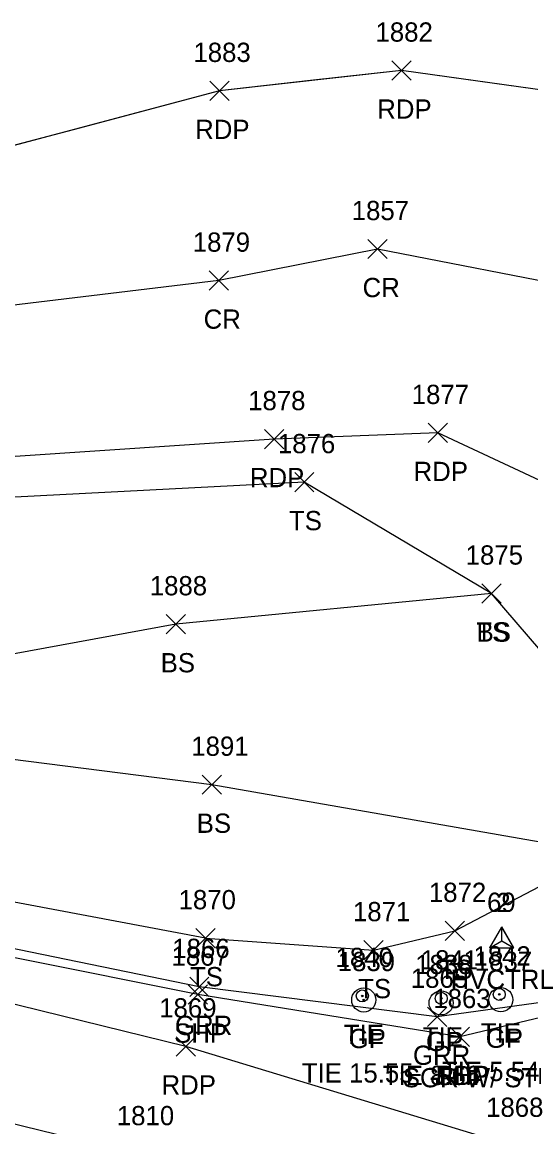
# Model space of a CAD drawing. Extents: x 49137 to 50946, y 9590 to 10709.
# Drawn here: x 50596 to 50648.8, y 10048.6 to 10163.3 of the extents above; entities that cross this region are included whole.
import ezdxf

# ---------------------------------------------------------------- set-up
doc = ezdxf.new("R2010")
doc.units = 0
for name, color, linetype in [('C_A', 7, 'Continuous'), ('C_C', 7, 'Continuous'), ('C_I', 7, 'Continuous'), ('CBP', 7, 'Continuous'), ('CPSM', 7, 'Continuous'), ('L_A', 7, 'Continuous'), ('L_I', 7, 'Continuous'), ('L_TIC', 7, 'Continuous'), ('LELB', 7, 'Continuous'), ('LSOGP', 7, 'Continuous'), ('P_A', 7, 'Continuous'), ('P_I', 7, 'Continuous'), ('P_TIC', 7, 'Continuous'), ('PET', 7, 'Continuous'), ('PRC', 7, 'Continuous'), ('PSP', 7, 'Continuous'), ('R_A', 7, 'Continuous'), ('R_C', 7, 'Continuous'), ('R_I', 7, 'Continuous'), ('R_TIC', 7, 'Continuous'), ('RGP', 7, 'Continuous'), ('RGR', 7, 'Continuous')]:
    doc.layers.add(name, color=color, linetype=linetype)

msp = doc.modelspace()

# ---------------------------------------------------------------- linework, layer by layer
at = {"layer": 'CBP'}
for centre, radius in [((50645.54, 10062.33), 0.625), ((50631.32, 10062.17), 0.625), ((50631.32, 10062.17), 0.0833), ((50639.51, 10061.92), 0.625), ((50639.51, 10061.92), 0.0833), ((50645.54, 10062.33), 0.0833)]:
    msp.add_circle(centre, radius, dxfattribs=at)
at = {"layer": 'CPSM'}
for p, q in [((50644.54, 10067.18), (50645.79, 10069.34)), ((50644.54, 10067.15), (50645.79, 10069.32)), ((50647.04, 10067.18), (50645.79, 10069.34)), ((50645.79, 10067.9), (50645.79, 10069.34)), ((50647.04, 10067.15), (50645.79, 10069.32)), ((50645.79, 10067.88), (50645.79, 10069.32)), ((50644.54, 10067.18), (50645.79, 10067.9)), ((50644.54, 10067.15), (50645.79, 10067.88)), ((50645.79, 10067.9), (50645.79, 10067.9)), ((50645.79, 10067.9), (50647.04, 10067.18)), ((50645.79, 10067.88), (50645.79, 10067.88)), ((50645.79, 10067.88), (50647.04, 10067.15)), ((50644.54, 10067.18), (50647.04, 10067.18)), ((50644.54, 10067.15), (50647.04, 10067.15))]:
    msp.add_line(p, q, dxfattribs=at)
at = {"layer": 'L_TIC'}
for points in [[(50624.3, 10114.54), (50626.3, 10116.54)], [(50626.3, 10114.54), (50624.3, 10116.54)], [(50643.74, 10102.97), (50645.74, 10104.97)], [(50645.74, 10102.97), (50643.74, 10104.97)], [(50643.74, 10102.97), (50645.74, 10104.97)], [(50645.74, 10102.97), (50643.74, 10104.97)], [(50610.95, 10099.78), (50612.95, 10101.78)], [(50612.95, 10099.78), (50610.95, 10101.78)], [(50614.69, 10083.11), (50616.69, 10085.11)], [(50616.69, 10083.11), (50614.69, 10085.11)], [(50639.92, 10067.93), (50641.92, 10069.93)], [(50641.92, 10067.93), (50639.92, 10069.93)], [(50614.03, 10067.17), (50616.03, 10069.17)], [(50616.03, 10067.17), (50614.03, 10069.17)], [(50614.03, 10067.17), (50616.03, 10069.17)], [(50616.03, 10067.17), (50614.03, 10069.17)], [(50631.48, 10065.93), (50633.48, 10067.93)], [(50633.48, 10065.93), (50631.48, 10067.93)]]:
    msp.add_lwpolyline(points, dxfattribs=at)
at = {"layer": 'LELB'}
for points in [[(50644.74, 10103.97), (50611.95, 10100.78), (50591.59, 10097.05), (50585.39, 10096.69), (50579.07, 10095.78), (50533.17, 10102.58), (50499.54, 10106.39), (50453.77, 10106.95), (50403.46, 10111.12), (50360.87, 10113.77), (50329.07, 10115.48), (50280.62, 10115.79), (50236.61, 10117.17), (50191.06, 10116.35), (50147.05, 10116.34), (50114.68, 10115.11), (50083.47, 10115.05), (50044.28, 10110), (50029.63, 10109.76), (50016.5, 10101.02), (50008.23, 10092.1), (50002.09, 10081.32)], [(50615.03, 10068.17), (50632.48, 10066.93), (50640.92, 10068.93), (50656.33, 10076.99), (50654.98, 10092.07), (50644.74, 10103.97), (50625.3, 10115.54), (50585.86, 10113.5), (50533.21, 10111.61), (50454.37, 10111.29)], [(50656.33, 10076.99), (50615.69, 10084.11), (50585.23, 10087.97), (50578.18, 10088.24), (50532.06, 10091.89), (50499.01, 10096.85), (50452.63, 10097.84), (50403.29, 10103.36), (50360.44, 10105.85), (50327.92, 10107.02), (50280.05, 10107.28), (50236.47, 10108.2), (50190.71, 10107.88), (50147.64, 10108.13), (50115.13, 10105.8), (50083.07, 10105.28), (50046.19, 10099.87), (50032.18, 10100.38), (50021.32, 10094.18), (50013.13, 10086.72), (50006.19, 10078.9), (50001.56, 10073.09), (49999.89, 10073.29), (50002.09, 10081.32)], [(50615.03, 10068.17), (50578.07, 10075.14), (50530.62, 10084.16), (50497.71, 10089.44), (50451.16, 10095.47)]]:
    msp.add_lwpolyline(points, dxfattribs=at)
at = {"layer": 'LSOGP'}
msp.add_lwpolyline([(50651.76, 10156.01), (50643.57, 10157.15), (50635.39, 10158.29), (50625.94, 10157.24), (50616.49, 10156.18), (50609.23, 10154.25), (50601.97, 10152.32), (50594.72, 10150.39), (50587.46, 10148.46), (50580.48, 10146.85), (50573.5, 10145.23), (50560.2, 10151.09), (50545.85, 10154.09), (50543.48, 10152.25), (50541.21, 10152.05), (50541.46, 10150.45), (50541.01, 10148.7), (50531.39, 10150.07), (50521.76, 10151.44), (50512.14, 10152.81), (50502.51, 10154.17), (50496.81, 10155.08), (50491.1, 10155.98)], dxfattribs=at)
at = {"layer": 'P_TIC'}
for points in [[(50634.39, 10157.29), (50636.39, 10159.29)], [(50636.39, 10157.29), (50634.39, 10159.29)], [(50615.49, 10155.18), (50617.49, 10157.18)], [(50617.49, 10155.18), (50615.49, 10157.18)], [(50631.91, 10138.75), (50633.91, 10140.75)], [(50633.91, 10138.75), (50631.91, 10140.75)], [(50615.42, 10135.47), (50617.42, 10137.47)], [(50617.42, 10135.47), (50615.42, 10137.47)], [(50638.15, 10119.65), (50640.15, 10121.65)], [(50640.15, 10119.65), (50638.15, 10121.65)], [(50621.16, 10119.01), (50623.16, 10121.01)], [(50623.16, 10119.01), (50621.16, 10121.01)], [(50613.25, 10061.31), (50615.25, 10063.31)], [(50615.25, 10061.31), (50613.25, 10063.31)], [(50640.43, 10056.91), (50642.43, 10058.91)], [(50642.43, 10056.91), (50640.43, 10058.91)], [(50640.43, 10056.91), (50642.43, 10058.91)], [(50642.43, 10056.91), (50640.43, 10058.91)], [(50611.99, 10055.93), (50613.99, 10057.93)], [(50613.99, 10055.93), (50611.99, 10057.93)]]:
    msp.add_lwpolyline(points, dxfattribs=at)
at = {"layer": 'PET'}
for points in [[(50669.37, 10149.98), (50651.76, 10156.01), (50635.39, 10158.29), (50616.49, 10156.18), (50587.46, 10148.46), (50573.5, 10145.23), (50560.97, 10144.21), (50549.97, 10143.23), (50500, 10146.8), (50482.82, 10146.6)], [(50664.04, 10109.02), (50639.15, 10120.65), (50622.16, 10120.01), (50585.93, 10117.59), (50533.39, 10115.35), (50500.14, 10114.93), (50454.13, 10114.71), (50404.2, 10117.57), (50361.95, 10120.55), (50329.6, 10122.43), (50280.88, 10124.62), (50237.67, 10126.17), (50191.62, 10126.61), (50146.37, 10126.55), (50115.33, 10126.09), (50083.53, 10125.91), (50041.87, 10123.08), (50027.5, 10119.57), (50014.15, 10112.3), (50001.27, 10099.44), (49993.67, 10082.3), (49991.68, 10072.98), (49993.67, 10063.34)], [(50664.04, 10109.02), (50668.61, 10094.95), (50668.45, 10081.31), (50664.04, 10071.55), (50656.82, 10061.58), (50641.43, 10057.91)], [(50677.1, 10039.79), (50646.91, 10046.61), (50612.99, 10056.93), (50576.26, 10065.94), (50530.63, 10075.88), (50495.53, 10081.77), (50449.66, 10088.73)]]:
    msp.add_lwpolyline(points, dxfattribs=at)
at = {"layer": 'PRC'}
for points in [[(50677.1, 10039.79), (50682.79, 10051.69), (50688.74, 10064.5), (50691.26, 10079.84), (50689.32, 10095.47), (50682.64, 10111.9), (50671.43, 10125.11), (50654.6, 10135.51), (50632.91, 10139.75), (50616.42, 10136.47), (50551.72, 10128.68), (50528.79, 10127.49), (50496.82, 10130.36), (50455.32, 10129.81)], [(50106.74, 10055.97), (50133.96, 10061.74), (50166.12, 10067.98), (50201.45, 10073.89), (50243.79, 10078.94), (50274, 10081.14), (50312.1, 10082.96), (50354.04, 10082.82), (50390.54, 10081.15), (50416.15, 10078.59), (50439.7, 10076.81), (50481.88, 10071.63), (50505.07, 10068.26), (50535.23, 10062.54), (50570.45, 10054.93), (50608.05, 10045.74), (50637.59, 10037.1), (50673.65, 10027)]]:
    msp.add_lwpolyline(points, dxfattribs=at)
at = {"layer": 'PSP'}
msp.add_lwpolyline([(50641.43, 10057.91), (50614.25, 10062.31), (50577.42, 10069.71), (50530.5, 10079.36), (50496.83, 10085.32), (50450.63, 10092.03)], dxfattribs=at)
at = {"layer": 'R_TIC'}
for points in [[(50613.4, 10062.11), (50615.4, 10064.11)], [(50615.4, 10062.11), (50613.4, 10064.11)], [(50638.09, 10059.01), (50640.09, 10061.01)], [(50640.09, 10059.01), (50638.09, 10061.01)]]:
    msp.add_lwpolyline(points, dxfattribs=at)
at = {"layer": 'RGP'}
for p, q in [((50631.47, 10061.75), (50631.47, 10061.75)), ((50645.7, 10061.78), (50645.7, 10061.78)), ((50639.5, 10061.44), (50639.5, 10061.44))]:
    msp.add_line(p, q, dxfattribs=at)
for centre, radius in [((50631.47, 10061.75), 1.25), ((50645.7, 10061.78), 1.25), ((50631.47, 10061.75), 0.0833), ((50639.5, 10061.44), 1.25), ((50645.7, 10061.78), 0.0833), ((50639.5, 10061.44), 0.0833)]:
    msp.add_circle(centre, radius, dxfattribs=at)
at = {"layer": 'RGR'}
msp.add_lwpolyline([(50651.36, 10061.68), (50639.09, 10060.01), (50614.4, 10063.11), (50576.81, 10070.84), (50530.55, 10080.07), (50497.09, 10086.23), (50450.74, 10092.48), (50402.39, 10097.59), (50359.5, 10099.5), (50327.14, 10099.98), (50280.06, 10098.35), (50237.96, 10095.92), (50191.63, 10090.37), (50150.37, 10084.97), (50118.07, 10079.04), (50085.73, 10072.95), (50052.65, 10065.04), (50024.56, 10058.01), (49980.29, 10045.93), (49927.85, 10030.6), (49890.84, 10020.31), (49853.28, 10009.42), (49828.89, 10003.64), (49814.87, 10004.41)], dxfattribs=at)

# ---------------------------------------------------------------- texts
at = {"layer": 'C_A'}
for s, p in [('HVCTRL', (50640.49, 10062.9)), ('HVCTRL', (50640.49, 10062.88)), ('TIE', (50629.4, 10057.17)), ('TIE', (50637.59, 10056.92)), ('TIE', (50643.62, 10057.33))]:
    msp.add_text(s, height=2, dxfattribs=at).set_placement(p)
at = {"layer": 'C_C'}
for s, p in [('TIE 15.55', (50625.04, 10053.17)), ('TIE 8.66', (50633.45, 10052.92)), ('TIE 5.54', (50639.59, 10053.33))]:
    msp.add_text(s, height=2, dxfattribs=at).set_placement(p)
at = {"layer": 'C_I'}
for s, p in [('69', (50644.27, 10070.9)), ('2', (50645.23, 10070.88)), ('1840', (50628.54, 10065.17)), ('1841', (50637.38, 10064.92)), ('1842', (50642.85, 10065.33))]:
    msp.add_text(s, height=2, dxfattribs=at).set_placement(p)
at = {"layer": 'L_A'}
for s, p in [('TS', (50623.71, 10110.54)), ('TS', (50643.15, 10098.97)), ('BS', (50643.18, 10098.97)), ('BS', (50610.39, 10095.78)), ('BS', (50614.13, 10079.11)), ('TS', (50613.44, 10063.17)), ('TS', (50613.44, 10063.17)), ('TS', (50639.33, 10063.93)), ('TS', (50630.89, 10061.93))]:
    msp.add_text(s, height=2, dxfattribs=at).set_placement(p)
at = {"layer": 'L_I'}
for s, p in [('1876', (50622.56, 10118.54)), ('1875', (50642.05, 10106.97)), ('1875', (50642.05, 10106.97)), ('1888', (50609.26, 10103.78)), ('1891', (50613.57, 10087.11)), ('1870', (50612.25, 10071.17)), ('1870', (50612.25, 10071.17)), ('1872', (50638.23, 10071.93)), ('1871', (50630.35, 10069.93))]:
    msp.add_text(s, height=2, dxfattribs=at).set_placement(p)
at = {"layer": 'P_A'}
for s, p in [('RDP', (50632.87, 10153.29)), ('RDP', (50613.97, 10151.18)), ('CR', (50631.35, 10134.75)), ('CR', (50614.85, 10131.47)), ('RDP', (50619.65, 10115.01)), ('RDP', (50636.64, 10115.65)), ('SHP', (50611.79, 10057.31)), ('SHP', (50638.96, 10052.91)), ('RDP', (50638.92, 10052.91)), ('RDP', (50610.48, 10051.93))]:
    msp.add_text(s, height=2, dxfattribs=at).set_placement(p)
at = {"layer": 'P_I'}
for s, p in [('1882', (50632.69, 10161.29)), ('1883', (50613.79, 10159.18)), ('1857', (50630.22, 10142.75)), ('1879', (50613.72, 10139.47)), ('1878', (50619.47, 10123.01)), ('1877', (50636.45, 10123.65)), ('1867', (50611.51, 10065.31)), ('1863', (50638.69, 10060.91)), ('1863', (50638.69, 10060.91)), ('1869', (50610.24, 10059.93)), ('1868', (50644.17, 10049.61)), ('1810', (50605.84, 10048.74))]:
    msp.add_text(s, height=2, dxfattribs=at).set_placement(p)
at = {"layer": 'R_A'}
for s, p in [('GRR', (50611.88, 10058.11)), ('GP', (50629.9, 10056.75)), ('GP', (50637.93, 10056.44)), ('GP', (50644.13, 10056.78)), ('GRR', (50636.58, 10055.01))]:
    msp.add_text(s, height=2, dxfattribs=at).set_placement(p)
at = {"layer": 'R_C'}
msp.add_text('SGR W/ STEEL POST', height=2, dxfattribs=at).set_placement((50635.52, 10052.68))
at = {"layer": 'R_I'}
for s, p in [('1866', (50611.6, 10066.11)), ('1839', (50628.77, 10064.75)), ('1838', (50636.81, 10064.44)), ('1837', (50643, 10064.78)), ('1865', (50636.35, 10063.01))]:
    msp.add_text(s, height=2, dxfattribs=at).set_placement(p)

doc.saveas('drawing.dxf')
